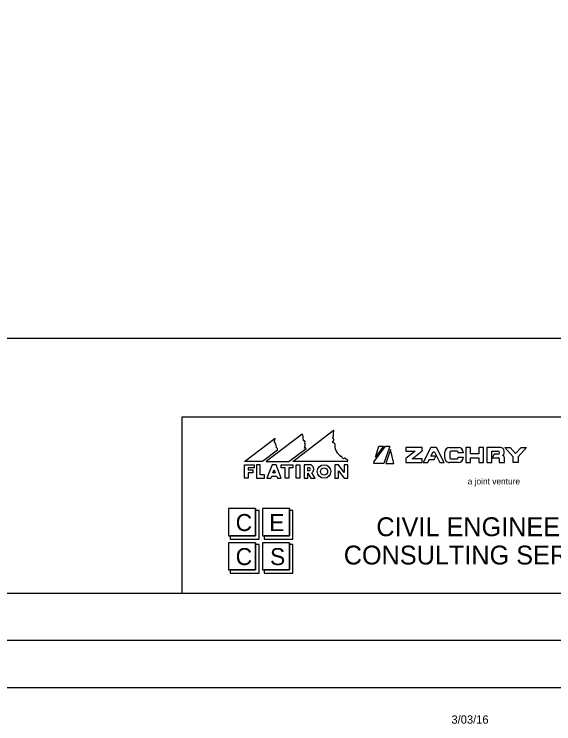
# Model space of a CAD drawing. Extents: x -2251 to 10196, y -13470 to 1199.
# Drawn here: x 8724.7 to 9010.7, y -5969.8 to -5593.7 of the extents above; entities that cross this region are included whole.
import ezdxf

# ---------------------------------------------------------------- set-up
doc = ezdxf.new("R2010")
doc.units = 0
for name, color, linetype in [('Level 3', 7, 'Continuous'), ('RD_SHT_Bndy', 7, 'Continuous'), ('RD_SHT_Iplotshp', 7, 'Continuous'), ('RD_SHT_Logo', 7, 'Continuous'), ('RD_SHT_TX', 7, 'Continuous')]:
    doc.layers.add(name, color=color, linetype=linetype)

msp = doc.modelspace()

# ---------------------------------------------------------------- linework, layer by layer
at = {"layer": 'Level 3'}
msp.add_line((8965.07, -5863.99), (8965.07, -5863.99), dxfattribs=at)
msp.add_line((8965.07, -5863.99), (8965.07, -5863.99), dxfattribs=at)
msp.add_line((8965.07, -5863.99), (8965.07, -5863.99), dxfattribs=at)
msp.add_line((8965.07, -5863.99), (8965.07, -5863.99), dxfattribs=at)
at = {"layer": 'RD_SHT_Bndy'}
for p, q in [((7603.1, -5900.65), (9278.1, -5900.65)), ((9291.65, -5925.65), (7531.65, -5925.65)), ((9291.6, -5950.7), (7531.6, -5950.65))]:
    msp.add_line(p, q, dxfattribs=at)
msp.add_lwpolyline([(7653.4, -4901.26), (9231.08, -4901.26), (9231.08, -5765.57), (7653.4, -5765.57)], close=True, dxfattribs=at)
at = {"layer": 'RD_SHT_Iplotshp'}
msp.add_lwpolyline([(7496.65, -4825.65), (9296.65, -4825.65), (9296.65, -5925.65), (7496.65, -5925.65)], close=True, dxfattribs=at)
at = {"layer": 'RD_SHT_Logo'}
for p, q in [((8872.32, -5830.86), (8893.74, -5814.44)), ((8846.7, -5830.86), (8862.98, -5818.38)), ((8877.35, -5816.27), (8858.31, -5830.86)), ((8915.56, -5830.77), (8921.47, -5822.59)), ((8920.48, -5822.59), (8916.24, -5828.47)), ((8916.24, -5828.47), (8917.96, -5822.59)), ((8917.96, -5822.59), (8920.48, -5822.59)), ((8923.82, -5822.59), (8920.68, -5831.76)), ((8921.47, -5822.59), (8923.82, -5822.59)), ((8864.27, -5824.74), (8856.29, -5830.86)), ((8870.3, -5830.86), (8879.48, -5823.82)), ((8924.24, -5824.44), (8921.74, -5831.76)), ((8925.99, -5831.76), (8924.24, -5824.44)), ((8940.93, -5823.35), (8932.22, -5823.35)), ((8932.22, -5823.35), (8932.22, -5825.3)), ((8937.2, -5825.3), (8932.22, -5829.24)), ((8932.22, -5825.3), (8937.2, -5825.3)), ((8935.63, -5829.35), (8940.93, -5825.16)), ((8940.93, -5825.16), (8940.93, -5823.35)), ((8945.58, -5823.35), (8941.53, -5831.3)), ((8945.57, -5827.99), (8946.71, -5825.75)), ((8948.58, -5823.35), (8945.58, -5823.35)), ((8946.71, -5825.75), (8947.44, -5825.75)), ((8947.44, -5825.75), (8950.27, -5831.3)), ((8952.63, -5831.3), (8948.58, -5823.35)), ((8952.94, -5828.8), (8952.94, -5825.85)), ((8955.44, -5823.35), (8960.18, -5823.35)), ((8955.64, -5825.8), (8955.64, -5828.85)), ((8959.48, -5825.3), (8956.14, -5825.3)), ((8959.98, -5826.15), (8959.98, -5825.8)), ((8962.68, -5826.15), (8959.98, -5826.15)), ((8962.68, -5825.85), (8962.68, -5826.15)), ((8966.62, -5823.35), (8964.02, -5823.35)), ((8964.02, -5823.35), (8964.02, -5831.3)), ((8966.62, -5826.8), (8966.62, -5823.35)), ((8970.9, -5826.8), (8966.62, -5826.8)), ((8970.9, -5823.35), (8970.9, -5826.8)), ((8973.51, -5823.35), (8970.9, -5823.35)), ((8973.5, -5831.3), (8973.51, -5823.35)), ((8982.43, -5823.35), (8975.13, -5823.35)), ((8975.13, -5823.35), (8975.13, -5831.3)), ((8977.83, -5831.3), (8977.83, -5825.31)), ((8977.83, -5825.31), (8981.07, -5825.31)), ((8979.03, -5826.97), (8978.11, -5828.77)), ((8981.07, -5826.97), (8979.03, -5826.97)), ((8984.43, -5826.36), (8984.43, -5825.35)), ((8984.68, -5823.35), (8987.64, -5823.35)), ((8989.08, -5828.24), (8984.68, -5823.35)), ((8987.64, -5823.35), (8990.48, -5826.51)), ((8990.48, -5826.51), (8993.32, -5823.35)), ((8996.28, -5823.35), (8991.88, -5828.24)), ((8993.32, -5823.35), (8996.28, -5823.35)), ((8932.22, -5829.24), (8932.22, -5831.3)), ((8940.93, -5829.35), (8935.63, -5829.35)), ((8940.93, -5831.3), (8940.93, -5829.35)), ((8943.88, -5831.3), (8944.65, -5829.79)), ((8944.65, -5829.79), (8947.23, -5829.79)), ((8948.15, -5827.99), (8945.57, -5827.99)), ((8947.23, -5829.79), (8948.15, -5827.99)), ((8956.14, -5829.35), (8959.48, -5829.35)), ((8959.98, -5828.5), (8962.68, -5828.5)), ((8959.98, -5828.85), (8959.98, -5828.5)), ((8962.68, -5828.5), (8962.68, -5828.8)), ((8966.62, -5831.3), (8966.62, -5828.8)), ((8966.62, -5828.8), (8970.9, -5828.8)), ((8970.9, -5828.8), (8970.9, -5831.3)), ((8978.11, -5828.77), (8981.24, -5828.77)), ((8981.74, -5829.27), (8981.74, -5831.3)), ((8983.68, -5827.6), (8983.68, -5827.47)), ((8984.54, -5831.3), (8984.54, -5828.76)), ((8989.08, -5831.3), (8989.08, -5828.24)), ((8991.88, -5828.24), (8991.88, -5831.3)), ((8856.29, -5830.86), (8846.7, -5830.86)), ((8846.72, -5839.7), (8846.72, -5832.5)), ((8846.72, -5832.5), (8851.82, -5832.5)), ((8851.82, -5834.15), (8848.67, -5834.15)), ((8848.67, -5834.15), (8848.67, -5835.21)), ((8851.82, -5832.5), (8851.82, -5834.15)), ((8855.12, -5832.5), (8853.17, -5832.5)), ((8853.17, -5832.5), (8853.17, -5839.7)), ((8855.12, -5837.9), (8855.12, -5832.5)), ((8858.31, -5830.86), (8870.3, -5830.86)), ((8861.42, -5832.5), (8858.65, -5839.71)), ((8863.52, -5832.5), (8861.42, -5832.5)), ((8866.28, -5839.71), (8863.52, -5832.5)), ((8866.22, -5834.15), (8866.22, -5832.5)), ((8866.22, -5832.5), (8872.37, -5832.5)), ((8868.32, -5834.15), (8866.22, -5834.15)), ((8868.32, -5839.71), (8868.32, -5834.15)), ((8872.37, -5834.15), (8870.27, -5834.15)), ((8870.27, -5834.15), (8870.27, -5839.71)), ((8901.19, -5830.86), (8872.32, -5830.86)), ((8872.37, -5832.5), (8872.37, -5834.15)), ((8874.17, -5839.71), (8874.17, -5832.5)), ((8874.17, -5832.5), (8876.12, -5832.5)), ((8876.12, -5832.5), (8876.12, -5839.71)), ((8881.8, -5832.5), (8878.38, -5832.5)), ((8878.38, -5832.5), (8878.38, -5839.71)), ((8880.33, -5835.66), (8880.33, -5834.01)), ((8896.52, -5832.5), (8894.57, -5832.5)), ((8894.57, -5832.5), (8894.57, -5839.71)), ((8899.67, -5836.53), (8896.52, -5832.5)), ((8901.62, -5832.5), (8899.67, -5832.5)), ((8899.67, -5832.5), (8899.67, -5836.53)), ((8901.62, -5839.71), (8901.62, -5832.5)), ((8915.27, -5831.76), (8915.56, -5830.77)), ((8920.68, -5831.76), (8915.27, -5831.76)), ((8921.74, -5831.76), (8925.99, -5831.76)), ((8932.22, -5831.3), (8940.93, -5831.3)), ((8941.53, -5831.3), (8943.88, -5831.3)), ((8950.27, -5831.3), (8952.63, -5831.3)), ((8960.18, -5831.3), (8955.44, -5831.3)), ((8964.02, -5831.3), (8966.62, -5831.3)), ((8970.9, -5831.3), (8973.5, -5831.3)), ((8975.13, -5831.3), (8977.83, -5831.3)), ((8981.74, -5831.3), (8984.54, -5831.3)), ((8991.88, -5831.3), (8989.08, -5831.3)), ((8848.67, -5835.21), (8851.22, -5835.21)), ((8851.22, -5836.86), (8848.67, -5836.86)), ((8848.67, -5836.86), (8848.67, -5839.7)), ((8851.22, -5835.21), (8851.22, -5836.86)), ((8857.37, -5837.9), (8855.12, -5837.9)), ((8857.37, -5839.71), (8857.37, -5837.9)), ((8861.83, -5836.86), (8862.47, -5835.2)), ((8863.1, -5836.86), (8861.83, -5836.86)), ((8862.47, -5835.2), (8863.1, -5836.86)), ((8880.33, -5839.71), (8880.33, -5837.02)), ((8880.33, -5837.02), (8881.94, -5839.71)), ((8884.16, -5839.71), (8882.43, -5836.82)), ((8896.52, -5839.71), (8896.52, -5835.67)), ((8896.52, -5835.67), (8899.67, -5839.71)), ((8848.67, -5839.7), (8846.72, -5839.7)), ((8853.17, -5839.7), (8857.37, -5839.71)), ((8858.65, -5839.71), (8860.74, -5839.71)), ((8860.74, -5839.71), (8861.2, -5838.51)), ((8861.2, -5838.51), (8863.74, -5838.51)), ((8863.74, -5838.51), (8864.2, -5839.71)), ((8864.2, -5839.71), (8866.28, -5839.71)), ((8870.27, -5839.71), (8868.32, -5839.71)), ((8876.12, -5839.71), (8874.17, -5839.71)), ((8878.38, -5839.71), (8880.33, -5839.71)), ((8881.94, -5839.71), (8884.16, -5839.71)), ((8894.57, -5839.71), (8896.52, -5839.71)), ((8899.67, -5839.71), (8901.62, -5839.71)), ((8852.67, -5855.79), (8838.28, -5855.79)), ((8838.28, -5855.79), (8838.28, -5870.23)), ((8852.67, -5870.23), (8852.67, -5855.79)), ((8852.67, -5855.79), (8852.67, -5870.23)), ((8854.48, -5856.7), (8852.67, -5856.7)), ((8854.48, -5872.03), (8854.48, -5856.7)), ((8870.67, -5855.79), (8856.27, -5855.79)), ((8856.27, -5855.79), (8856.27, -5870.23)), ((8870.67, -5870.23), (8870.67, -5855.79)), ((8870.67, -5855.79), (8870.67, -5870.23)), ((8872.48, -5856.7), (8870.67, -5856.7)), ((8872.48, -5872.03), (8872.48, -5856.7)), ((8838.28, -5870.23), (8852.67, -5870.23)), ((8852.67, -5870.23), (8839.17, -5870.23)), ((8839.17, -5870.23), (8839.17, -5872.03)), ((8839.17, -5872.03), (8854.48, -5872.03)), ((8856.27, -5870.23), (8870.67, -5870.23)), ((8870.67, -5870.23), (8857.18, -5870.23)), ((8857.18, -5870.23), (8857.18, -5872.03)), ((8857.18, -5872.03), (8872.48, -5872.03)), ((8852.67, -5873.84), (8838.28, -5873.84)), ((8838.28, -5873.84), (8838.28, -5888.27)), ((8852.67, -5888.27), (8852.67, -5873.84)), ((8852.67, -5873.84), (8852.67, -5888.27)), ((8854.48, -5874.74), (8852.67, -5874.74)), ((8854.48, -5890.07), (8854.48, -5874.74)), ((8870.67, -5873.84), (8856.27, -5873.84)), ((8856.27, -5873.84), (8856.27, -5888.27)), ((8870.67, -5888.27), (8870.67, -5873.84)), ((8870.67, -5873.84), (8870.67, -5888.27)), ((8872.48, -5874.74), (8870.67, -5874.74)), ((8872.48, -5890.07), (8872.48, -5874.74)), ((8838.28, -5888.27), (8852.67, -5888.27)), ((8852.67, -5888.27), (8839.17, -5888.27)), ((8839.17, -5888.27), (8839.17, -5890.07)), ((8839.17, -5890.07), (8854.48, -5890.07)), ((8856.27, -5888.27), (8870.67, -5888.27)), ((8870.67, -5888.27), (8857.18, -5888.27)), ((8857.18, -5888.27), (8857.18, -5890.07)), ((8857.18, -5890.07), (8872.48, -5890.07))]:
    msp.add_line(p, q, dxfattribs=at)
for radius in [3.6, 1.9]:
    msp.add_circle((8888.95, -5836.1), radius, dxfattribs=at)
for centre, radius, start, end in [((8897.87, -5816.34), 4.17, 156.4699, 195.3053), ((8893.86, -5814.6), 0.2, 336.4699, 127.4657), ((8866.29, -5820.12), 3.74, 152.2252, 185.8662), ((8875.05, -5818.02), 2.89, 342.0343, 37.2653), ((8877.99, -5818.97), 0.2, 162.0343, 220.8638), ((8876.86, -5819.95), 1.3, 11.8745, 40.8638), ((8891.59, -5818.37), 2.7, 313.0036, 343.6807), ((8893.73, -5818.39), 0.2, 129.4079, 246.863), ((8893.13, -5817.66), 0.749, 309.4079, 17.0499), ((8893.27, -5819.47), 0.973, 20.4113, 66.863), ((8862.1, -5821.62), 1.21, 351.6466, 67.1294), ((8864.29, -5821.94), 1, 171.6466, 221.9371), ((8863.11, -5823.01), 0.592, 327.6019, 41.9371), ((8878.32, -5819.64), 0.2, 191.8745, 279.8173), ((8878.44, -5820.33), 0.499, 44.4799, 99.8173), ((8875.8, -5822.18), 3.16, 331.2486, 18.4584), ((8879.5, -5820.72), 0.843, 144.641, 212.5499), ((8878.65, -5820.12), 0.2, 324.641, 44.4799), ((8893.57, -5820.5), 0.2, 133.0036, 262.3069), ((8893.31, -5822.44), 1.76, 45.283, 82.3069), ((8894.4, -5821.33), 0.2, 353.8329, 45.283), ((8901.36, -5822.08), 6.8, 173.8329, 242.3928), ((8863.3, -5824.33), 1.05, 337.4201, 73.1261), ((8878.92, -5824.44), 0.827, 48.0701, 115.7229), ((8955.44, -5825.85), 2.5, 89.9984, 179.9984), ((8956.14, -5825.8), 0.5, 89.9984, 179.9984), ((8959.48, -5825.8), 0.5, 359.9984, 89.9984), ((8960.18, -5825.85), 2.5, 359.9984, 89.9984), ((8981.07, -5826.14), 0.831, 269.9984, 89.9984), ((8982.43, -5825.35), 2, 359.9984, 89.9984), ((8983.23, -5826.36), 1.2, 291.95, 359.9984), ((8898.12, -5828.28), 0.2, 9.0833, 62.3928), ((8899.35, -5828.09), 1.04, 189.0833, 295.769), ((8899.89, -5829.21), 0.2, 33.7112, 115.769), ((8900.89, -5828.54), 1.01, 213.7112, 268.6299), ((8900.86, -5829.74), 0.2, 78.9712, 88.6299), ((8900.75, -5830.3), 0.767, 320.912, 78.9712), ((8955.44, -5828.8), 2.5, 179.9984, 269.9984), ((8956.14, -5828.85), 0.5, 179.9984, 269.9984), ((8959.48, -5828.85), 0.5, 269.9984, 359.9984), ((8960.18, -5828.8), 2.5, 269.9984, 359.9984), ((8981.24, -5829.27), 0.5, 359.9984, 89.9984), ((8983.34, -5828.76), 1.2, 359.9984, 73.7977), ((8901.19, -5830.66), 0.2, 269.9984, 320.912)]:
    msp.add_arc(centre, radius, start, end, dxfattribs=at)
msp.add_ellipse((8880.33, -5834.83), major_axis=(1.36, 0), ratio=0.609965, start_param=4.712389, end_param=7.853982, dxfattribs=at)
msp.add_open_spline([(8882.43, -5836.82), (8882.51, -5836.76), (8882.59, -5836.7), (8882.81, -5836.49), (8882.95, -5836.34), (8883.13, -5836.07), (8883.19, -5835.97), (8883.29, -5835.77), (8883.34, -5835.66), (8883.41, -5835.44), (8883.44, -5835.32), (8883.47, -5835.08), (8883.48, -5834.96), (8883.48, -5834.71), (8883.47, -5834.59), (8883.44, -5834.35), (8883.41, -5834.23), (8883.34, -5834.01), (8883.29, -5833.9), (8883.19, -5833.7), (8883.13, -5833.6), (8882.95, -5833.33), (8882.81, -5833.18), (8882.52, -5832.91), (8882.37, -5832.8), (8882.08, -5832.63), (8881.94, -5832.56), (8881.8, -5832.5)], degree=3, dxfattribs=at)
at = {"layer": 'RD_SHT_TX'}
for p, q in [((8813.76, -5900.65), (8813.76, -5807.15)), ((8813.76, -5900.65), (8813.76, -5807.15)), ((8813.76, -5807.15), (9278.1, -5807.15))]:
    msp.add_line(p, q, dxfattribs=at)

# ---------------------------------------------------------------- texts
at = {"layer": 'RD_SHT_Logo'}
msp.add_text('a joint venture', height=3.3, rotation=359.9984, dxfattribs=at).set_placement((8965.08, -5842.93))
for s, height, p in [('C', 9.02, (8842.11, -5867.66)), ('E', 9.02, (8859.9, -5867.66)), ('CIVIL ENGINEERING', 10, (8916.67, -5870.38)), ('CONSULTING SERVICES, INC.', 10, (8899.39, -5885.38)), ('C', 9.02, (8842.11, -5885.71)), ('S', 9.02, (8860.32, -5885.71))]:
    msp.add_text(s, height=height, dxfattribs=at).set_placement(p)
at = {"layer": 'RD_SHT_TX'}
msp.add_text('3/03/16', height=4.408, dxfattribs=at).set_placement((8956.45, -5969.78))

doc.saveas('drawing.dxf')
